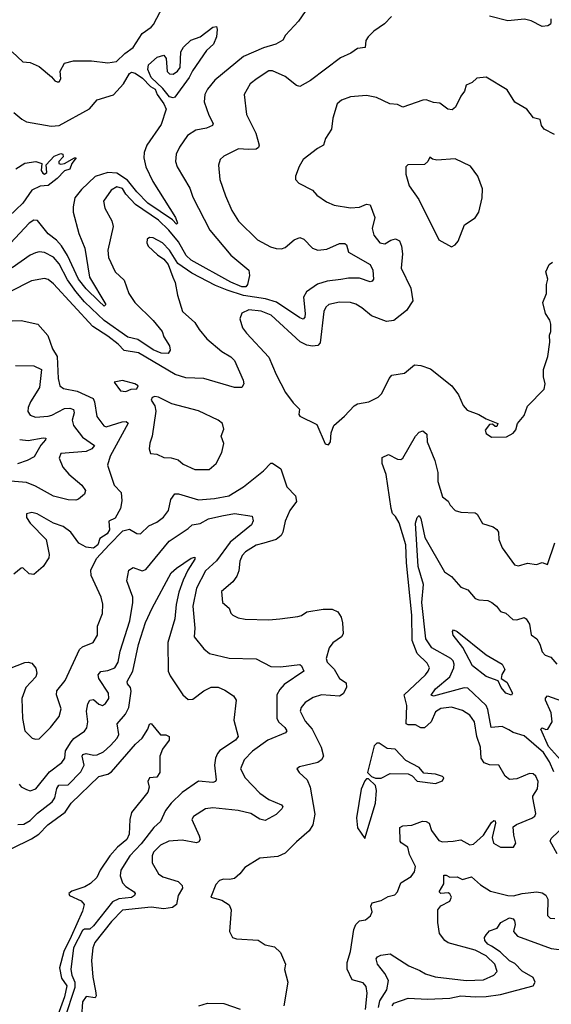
# Model space of a CAD drawing. Extents: x 1552033 to 1694788, y 811965 to 917215.
# Tile 366 of 632: x 1614307 to 1617246, y 904213 to 909660. Entities that reach past the tile are written whole.
import ezdxf

# ---------------------------------------------------------------- set-up
doc = ezdxf.new("R2010")
doc.units = 0

msp = doc.modelspace()

# ---------------------------------------------------------------- linework, layer by layer
at = {"layer": '0CON20XD'}
for points in [[(1614265, 909482), (1614325, 909427.5), (1614365, 909422.5), (1614415, 909401.2), (1614483.9, 909343.9), (1614501.2, 909321.2), (1614515, 909316), (1614525, 909316.2), (1614535, 909332.5), (1614531.2, 909375), (1614555, 909420), (1614605, 909431.4), (1614705, 909431.9), (1614795, 909420.5), (1614841.7, 909428.3), (1614887.8, 909472.2), (1614934.5, 909505), (1614985, 909584.2), (1615035, 909617.5), (1615047.7, 909632.3), (1615101.2, 909735)], [(1616361.7, 909678.3), (1616323.9, 909636.1), (1616264.4, 909595.6), (1616233.8, 909565), (1616220, 909545), (1616216.7, 909505), (1616175, 909500), (1616138, 909475), (1616080.8, 909449.2), (1615915, 909323.1), (1615855, 909289.4), (1615838, 909295), (1615775, 909345.6), (1615705, 909376.5), (1615685, 909376.5), (1615620, 909335), (1615582.2, 909305), (1615548.8, 909245), (1615561.9, 909135), (1615612.3, 909032.2), (1615630.5, 908965), (1615628.1, 908951.9), (1615615, 908942.7), (1615571.5, 908941.5), (1615517.5, 908945), (1615435, 908905.6), (1615415, 908886.2), (1615405.6, 908855), (1615414.5, 908775), (1615444.7, 908684.7), (1615480.4, 908605), (1615516.5, 908545), (1615622, 908442), (1615693.6, 908403.6), (1615725, 908393.6), (1615755, 908392.7), (1615775, 908398.9), (1615825, 908441.1), (1615855, 908455.7), (1615877.5, 908445), (1615925.4, 908395.4), (1615955, 908384.5), (1616005, 908391.2), (1616075, 908420.8), (1616105, 908421.4), (1616113.4, 908413.4), (1616124.2, 908374.2), (1616244.2, 908305), (1616259.4, 908275), (1616262.2, 908225), (1616256.1, 908213.9), (1616245, 908210), (1616185, 908229.3), (1616125, 908230), (1616082.2, 908222.2), (1616007.6, 908212.4), (1615952.9, 908197.1), (1615893.1, 908155), (1615877, 908125), (1615885.7, 908035), (1615883.1, 908015), (1615875, 908003.8), (1615855, 908010.3), (1615727.5, 908097.5), (1615665.4, 908115.4), (1615545, 908134), (1615453.5, 908163.5), (1615389.1, 908189.1), (1615258.2, 908258.2), (1615181.9, 908311.9), (1615135, 908385.6), (1615096.5, 908425), (1615045, 908452.9), (1615025, 908454.2), (1615012, 908445), (1615010, 908425), (1615017.6, 908407.6), (1615069.1, 908359.1), (1615104.2, 908335), (1615128, 908305), (1615154.4, 908235), (1615166.9, 908205), (1615180, 908135), (1615207.1, 908045), (1615275.4, 907985.4), (1615299.4, 907945), (1615342.2, 907895), (1615425, 907823.6), (1615475, 907793.8), (1615494.6, 907775), (1615542.2, 907665), (1615545.5, 907644.5), (1615535.5, 907624.5), (1615494.3, 907625.7), (1615325, 907674.7), (1615225, 907678.9), (1615167.1, 907697.1), (1614965, 907817), (1614885, 907830.6), (1614852.4, 907865), (1614795, 907908.8), (1614711.7, 907961.7), (1614495, 908199.2), (1614465, 908222.1), (1614445, 908227.9), (1614372, 908215), (1614252.5, 908155)], [(1615886, 909705), (1615848.3, 909651.7), (1615777.5, 909575), (1615762.7, 909547.3), (1615723.8, 909525), (1615655, 909504.1), (1615544.2, 909455.8), (1615386.7, 909325), (1615345.6, 909275), (1615330, 909245), (1615327.5, 909205), (1615352.4, 909132.4), (1615376, 909085), (1615374, 909075), (1615340.2, 909059.8), (1615281.1, 909048.9), (1615235, 909020), (1615191.4, 908955), (1615173.1, 908915), (1615168.1, 908875), (1615176.9, 908845), (1615247.1, 908727.1), (1615265, 908677.5), (1615359.2, 908495), (1615475, 908356.2), (1615574.8, 908274.8), (1615578.5, 908245), (1615567.2, 908195), (1615557.4, 908182.6), (1615535, 908181.5), (1615475, 908208.6), (1615255, 908329.3), (1615228.1, 908355), (1615185, 908431.1), (1615131.8, 908495), (1615075, 908550.3), (1614947.1, 908637.1), (1614894.8, 908694.8), (1614875, 908725.3), (1614845, 908734.7), (1614813.4, 908716.6), (1614771.5, 908655), (1614777.8, 908617.8), (1614816.7, 908546.7), (1614824.5, 908515), (1614795.5, 908385.5), (1614798.5, 908345), (1614835, 908265.8), (1614885, 908219.2), (1614910, 908145), (1614944.5, 908095), (1615045.2, 907995.2), (1615094.6, 907935), (1615104.7, 907904.7), (1615136.2, 907855), (1615139.3, 907830.7), (1615127.5, 907812.5), (1615090, 907815), (1615045, 907833.7), (1614959.8, 907889.8), (1614905, 907903.2), (1614775, 907995.5), (1614705, 908061.7), (1614665, 908098.3), (1614616.8, 908156.8), (1614571.4, 908221.4), (1614525, 908308.7), (1614495, 908346.6), (1614445, 908372), (1614415, 908375.3), (1614395, 908370), (1614365, 908357.1), (1614265, 908287.5)], [(1617243.3, 909665), (1617244, 909645), (1617241.2, 909635), (1617226.7, 909625), (1617195, 909621.9), (1617135, 909652.5), (1617097.3, 909662.7), (1617005, 909653.1), (1616905, 909680)], [(1615155, 909227.7), (1615135, 909232.9), (1615098.9, 909278.9), (1615035, 909340.4), (1615016.4, 909385), (1615019.3, 909410.7), (1615067.8, 909452.2), (1615105, 909464), (1615117.8, 909445), (1615122.8, 909372.8), (1615135, 909360), (1615155, 909358.6), (1615180, 909375), (1615194.2, 909395), (1615197.4, 909482.6), (1615212.7, 909507.3), (1615253.1, 909546.9), (1615305, 909565.6), (1615375, 909618), (1615395, 909622.5), (1615399.4, 909605), (1615395.5, 909565), (1615377.9, 909525), (1615340.3, 909489.7), (1615262.8, 909377.2), (1615245, 909340), (1615165, 909231.8), (1615155, 909227.7)], [(1614275, 909145.8), (1614319.3, 909109.3), (1614345.5, 909095.5), (1614481.5, 909071.5), (1614525, 909073.7), (1614694, 909166), (1614735, 909215.6), (1614825.2, 909244.8), (1614880.5, 909305), (1614915, 909362.5), (1614925, 909369.4), (1614945, 909364.4), (1614986.5, 909336.5), (1615029.9, 909289.9), (1615055.4, 909275.4), (1615067.1, 909245), (1615104.7, 909195), (1615116.7, 909165), (1615089.3, 909080.7), (1615010.4, 908965), (1614995.9, 908925), (1614994.2, 908895), (1615004.2, 908845), (1615043.8, 908763.8), (1615167.8, 908565), (1615180, 908535), (1615175, 908528.8), (1615152.3, 908552.2), (1615015.6, 908645), (1614955, 908707.1), (1614902.7, 908772.7), (1614845, 908810.6), (1614795, 908815.3), (1614725, 908792.7), (1614649.3, 908720.7), (1614611.5, 908675), (1614602.1, 908625), (1614603.4, 908595), (1614635, 908476.2), (1614668, 908395), (1614694, 908235), (1614782.9, 908085), (1614775, 908074.7), (1614745, 908102.5), (1614675, 908170.3), (1614632.2, 908225), (1614572.3, 908355), (1614538.8, 908408.8), (1614510.5, 908440.5), (1614464.6, 908474.6), (1614405, 908549.4), (1614385, 908550), (1614360.6, 908535), (1614256.5, 908423.5)], [(1617263.8, 909025), (1617206, 909055), (1617192.5, 909075), (1617185, 909107.5), (1617147, 909117), (1617111.2, 909165), (1617045, 909204), (1617001.7, 909271.7), (1616885, 909342.5), (1616834.1, 909335.9), (1616808.3, 909311.7), (1616775, 909297.5), (1616765.9, 909264.1), (1616745, 909236.7), (1616715.8, 909175), (1616698.3, 909161.7), (1616673.3, 909165), (1616628.8, 909198.8), (1616595, 909202), (1616555, 909215.7), (1616535, 909214.2), (1616425, 909176), (1616395, 909190), (1616352.5, 909195), (1616279.3, 909229.3), (1616225, 909240.6), (1616136.6, 909233.4), (1616085.5, 909214.5), (1616062, 909195), (1616038.1, 909115), (1616030, 909055), (1615998.3, 909001.7), (1615987.5, 908965), (1615952.7, 908947.3), (1615875, 908886.7), (1615852.3, 908847.7), (1615832.5, 908795), (1615832.5, 908775), (1615850, 908755), (1615925, 908716.7), (1615949.5, 908689.5), (1616003, 908653), (1616045, 908634), (1616135, 908619.2), (1616185, 908622.7), (1616225, 908640), (1616244, 908635), (1616270.3, 908565), (1616255.6, 908505), (1616265, 908467.5), (1616297.5, 908425), (1616325, 908420.6), (1616359.3, 908440.7), (1616385, 908446.7), (1616406.6, 908436.6), (1616417.8, 908407.8), (1616424.2, 908365), (1616415.6, 908285), (1616468.5, 908175), (1616480.4, 908105), (1616445, 908051.2), (1616375, 907995.6), (1616335, 907990.9), (1616251.4, 908021.4), (1616198, 908065), (1616165, 908085.6), (1616135, 908095.6), (1616075, 908096.5), (1616016.6, 908083.4), (1616000.2, 908069.8), (1615989.1, 908045), (1615968.1, 907871.9), (1615955, 907857.3), (1615925, 907853.9), (1615895, 907859.3), (1615858.2, 907878.2), (1615697.3, 908025), (1615642.2, 908047.8), (1615574.7, 908055.3), (1615534.5, 908035.5), (1615524.3, 908005), (1615539.4, 907955), (1615560.6, 907925), (1615685, 907792.5), (1615725, 907696.2), (1615777.3, 907597.3), (1615819.5, 907539.5), (1615853.3, 907505), (1615850, 907475), (1615855, 907466.7), (1615950.7, 907420.7), (1615995, 907312.5), (1616015, 907307.5)], [(1614285.4, 908834.6), (1614335, 908866.9), (1614395.8, 908875.8), (1614430, 908865), (1614425.8, 908825), (1614435, 908810), (1614445, 908806), (1614457.5, 908815), (1614453.3, 908856.7), (1614497.5, 908905), (1614535, 908920), (1614546.7, 908915), (1614548.3, 908901.7), (1614523.3, 908875), (1614523.3, 908865), (1614535, 908860), (1614555, 908863.3), (1614610, 908895), (1614620, 908895), (1614596.2, 908863.8), (1614585, 908833.3), (1614555, 908823.3), (1614515, 908781.2), (1614465, 908742.5), (1614420.3, 908739.7), (1614375, 908716.7), (1614325.3, 908645), (1614248.1, 908571.9)], [(1616695, 908403.3), (1616715, 908413.8), (1616731.2, 908435), (1616765.7, 908524.3), (1616825, 908564.4), (1616844.6, 908595), (1616864.2, 908675), (1616866.1, 908723.9), (1616840, 908795), (1616799.3, 908849.3), (1616715, 908889.4), (1616613, 908883), (1616588.8, 908888.8), (1616575, 908900), (1616563.3, 908875), (1616545, 908858.8), (1616453, 908857), (1616442, 908845), (1616442.5, 908805), (1616460.3, 908740.3), (1616514, 908665), (1616625, 908442.5), (1616695, 908403.3)], [(1616015, 907307.5), (1616025.7, 907324.3), (1616029.2, 907375), (1616044.2, 907415), (1616103.2, 907466.8), (1616156.1, 907523.9), (1616175, 907533.8), (1616237.5, 907545), (1616288.8, 907571.2), (1616308.8, 907591.2), (1616350, 907675), (1616365, 907692.5), (1616435, 907703.8), (1616490, 907750), (1616525, 907747.1), (1616578.3, 907728.3), (1616695.8, 907635), (1616732.2, 907585), (1616758.6, 907525), (1616780.2, 907500.2), (1616845, 907476.5), (1616885, 907452), (1616950, 907425), (1616945, 907410), (1616935, 907410), (1616921.7, 907421.7), (1616905, 907420), (1616880.5, 907389.5), (1616885, 907370), (1616915, 907350), (1616998.3, 907351.7), (1617035, 907372.5), (1617049.5, 907390.5), (1617058.8, 907425), (1617095, 907470.8), (1617115, 907522), (1617206.4, 907616.4), (1617212.2, 907645), (1617203.3, 907683.3), (1617202.1, 907725), (1617226.2, 907796.2), (1617237.8, 907875), (1617235.7, 907914.3), (1617242.5, 907935), (1617243.3, 907975), (1617237.4, 907997.4), (1617214.3, 908035), (1617199.5, 908095), (1617218.9, 908145), (1617219.2, 908195), (1617225.8, 908225), (1617215.8, 908265), (1617234.4, 908305), (1617252.3, 908317.7)], [(1614265, 907993.1), (1614315, 907995.4), (1614407.1, 907975), (1614463.2, 907913.2), (1614489.1, 907839.1), (1614515, 907796.7), (1614520.8, 907675), (1614529.1, 907635), (1614549.2, 907619.2), (1614625, 907604.6), (1614712.9, 907565), (1614721.4, 907545), (1614734.4, 907465), (1614773.3, 907413.3), (1614785, 907407.7), (1614874.7, 907434.7), (1614896.7, 907436.7), (1614907.6, 907427.6), (1614807.9, 907245), (1614792.9, 907195), (1614830, 907085), (1614868.5, 907045), (1614872.1, 906997.9), (1614864.5, 906955.5), (1614835, 906902.5), (1614800, 906885), (1614803, 906837), (1614790, 906815), (1614750, 906790), (1614740, 906755), (1614715, 906736.7), (1614675, 906742.5), (1614635, 906763.3), (1614590, 906825), (1614546.8, 906856.8), (1614495, 906874), (1614404.2, 906925.8), (1614375, 906933.1), (1614345, 906926.2), (1614344.4, 906905), (1614365.5, 906875), (1614453.1, 906785), (1614470.7, 906700.7), (1614467.9, 906682.1), (1614436.4, 906635), (1614385, 906590.9), (1614359.2, 906595), (1614325, 906628), (1614315, 906626.2), (1614275, 906593.1)], [(1614283.4, 907746.6), (1614385, 907744.4), (1614427.9, 907725), (1614417.4, 907625), (1614366.9, 907545), (1614354.6, 907515), (1614352.5, 907492.5), (1614365, 907472.9), (1614395, 907461.5), (1614465, 907466.9), (1614485, 907471.6), (1614555, 907509.3), (1614585, 907510.8), (1614605, 907502.9), (1614608, 907485), (1614596.8, 907445), (1614604.1, 907414.1), (1614655, 907349.7), (1614720.4, 907305), (1614705.4, 907285), (1614675, 907271.6), (1614535, 907260.6), (1614526.4, 907235), (1614545.4, 907185), (1614578.5, 907145), (1614651.1, 907085), (1614671.2, 907055), (1614665.9, 907034.1), (1614633.3, 907006.7), (1614618.5, 907001.5), (1614575, 907004.2), (1614495, 907024.2), (1614395, 907078.4), (1614345, 907098.8), (1614165, 907114)], [(1614895, 907603.3), (1614923.6, 907616.4), (1614955, 907617.5), (1614962.5, 907635), (1614943.8, 907646.2), (1614875, 907663.3), (1614830, 907655), (1614865, 907607.5), (1614895, 907603.3)], [(1615355, 907171.2), (1615393.8, 907205), (1615424.2, 907265), (1615436, 907315), (1615421.2, 907355), (1615435.6, 907395), (1615427.5, 907425), (1615403.8, 907443.8), (1615295, 907496.5), (1615147.5, 907535), (1615075, 907571.2), (1615054, 907576), (1615040, 907570), (1615034.2, 907555), (1615054.3, 907524.3), (1615060.8, 907495), (1615039.2, 907355), (1615026.4, 907316.4), (1615023.8, 907285), (1615030.7, 907260.7), (1615065, 907256.7), (1615105, 907236.9), (1615145, 907235.6), (1615182.5, 907225), (1615210.3, 907200.3), (1615275, 907171.4), (1615355, 907171.2)], [(1616219.6, 904185), (1616228, 904275), (1616222.1, 904312.1), (1616205, 904332.5), (1616145, 904347.5), (1616117.9, 904407.9), (1616116.9, 904445), (1616135.5, 904505), (1616153.9, 904626.1), (1616166, 904655), (1616185, 904673.8), (1616219.5, 904680.5), (1616247.3, 904702.7), (1616256, 904725), (1616247.5, 904755), (1616255.6, 904774.4), (1616305, 904787.7), (1616345, 904810), (1616381.7, 904818.3), (1616395.6, 904835), (1616414.4, 904885), (1616470.4, 904919.6), (1616490.5, 904945), (1616494.4, 904975), (1616461.7, 905041.7), (1616452.2, 905082.2), (1616415.4, 905105.4), (1616410.5, 905115), (1616408.8, 905191.2), (1616425, 905200.8), (1616475, 905204.3), (1616533.4, 905226.6), (1616555, 905224.4), (1616570.8, 905215), (1616583.6, 905175), (1616625, 905119.1), (1616645, 905111.5), (1616703.3, 905115), (1616745, 905122.1), (1616795, 905094.6), (1616815, 905098.2), (1616870.7, 905149.3), (1616915, 905218), (1616928.8, 905228.8), (1616935, 905227.5), (1616937.1, 905215), (1616919.4, 905135), (1616926.9, 905105), (1616965, 905083.1), (1617036.9, 905083.1), (1617050, 905105), (1617038.2, 905148.2), (1617035.8, 905195), (1617052.7, 905207.3), (1617137.9, 905242.1), (1617155.4, 905254.6), (1617161.1, 905268.9), (1617143.3, 905355), (1617143.3, 905365), (1617170, 905405), (1617172.5, 905445), (1617159.4, 905475), (1617145, 905487.1), (1617125, 905489.2), (1617055, 905460), (1617015, 905456.2), (1616990, 905475), (1616956.7, 905536.7), (1616905, 905537.5), (1616875, 905548.7), (1616858, 905575), (1616853.8, 905635), (1616834.3, 905695), (1616821.1, 905775), (1616795, 905812.2), (1616755, 905837.9), (1616695, 905857.1), (1616635, 905849.3), (1616605, 905830.5), (1616582.3, 905775), (1616545, 905741.5), (1616525, 905741.5), (1616495, 905759.5), (1616455, 905759.4), (1616443.1, 905765), (1616446.7, 905865), (1616432.9, 905925), (1616550, 906035), (1616566.1, 906055), (1616572.5, 906075), (1616559.9, 906099.9), (1616503.9, 906153.9), (1616477.4, 906225), (1616475.2, 906365), (1616445.8, 906655), (1616441.4, 906755), (1616405.5, 906875.5), (1616385, 906911.5), (1616367.3, 906927.3), (1616361.1, 906955), (1616333.1, 907143.1), (1616311.1, 907205), (1616311.4, 907238.6), (1616345.8, 907254.2), (1616395, 907228.2), (1616415, 907226.4), (1616425.4, 907235), (1616495, 907355.5), (1616515, 907378.5), (1616535.5, 907385.5), (1616557.1, 907367.1), (1616560, 907325), (1616602.1, 907222.1), (1616618.9, 907155), (1616617.8, 907105), (1616645, 907020), (1616675, 906996.7), (1616686, 906975), (1616714, 906944), (1616745, 906935.4), (1616825, 906931.9), (1616836.9, 906925), (1616865, 906873.1), (1616925, 906854.2), (1616945, 906840), (1616954.4, 906825), (1616956, 906785), (1616975, 906737.5), (1617043.2, 906643.2), (1617065, 906638), (1617115, 906653.3), (1617163.6, 906646.4), (1617195, 906656.7), (1617225, 906646.2), (1617265.4, 906765)], [(1614307.4, 907337.4), (1614355, 907332.3), (1614437.4, 907347.4), (1614452.5, 907345), (1614450, 907335), (1614423.4, 907306.6), (1614387.7, 907242.3), (1614349.3, 907220.7), (1614295, 907203.2)], [(1614165, 906038.2), (1614335, 906104.5), (1614355, 906106.4), (1614375, 906100), (1614397.3, 906072.7), (1614401.8, 906045), (1614397.5, 906025), (1614340.5, 905965), (1614320, 905905), (1614323.4, 905793.4), (1614336, 905725), (1614375.8, 905685.8), (1614395, 905679.2), (1614415, 905680.8), (1614478.6, 905745), (1614525.6, 905805), (1614536.6, 905846.6), (1614510, 905925), (1614512.1, 905947.9), (1614559.2, 906005), (1614637.1, 906175), (1614655, 906190), (1614714, 906215), (1614738.1, 906255), (1614738.1, 906305), (1614764.3, 906375), (1614767, 906427), (1614757.1, 906465), (1614702.5, 906585), (1614700, 906615), (1614731.2, 906678.8), (1614802.5, 906755), (1614877.6, 906832.4), (1614915, 906840.8), (1614955, 906818.1), (1614975, 906815.6), (1615020.5, 906859.5), (1615065, 906879.4), (1615102.9, 906907.1), (1615130.8, 906945), (1615142.5, 907005), (1615165, 907036.7), (1615185, 907037.1), (1615295, 907004.3), (1615385, 907011.7), (1615463.8, 907026.2), (1615544.7, 907075.3), (1615655, 907164.3), (1615695, 907205.7), (1615705, 907206.9), (1615751.4, 907175), (1615784.7, 907074.7), (1615831.1, 907025), (1615836.7, 906995), (1615800.9, 906945), (1615774.6, 906885), (1615762.5, 906825), (1615752.8, 906807.2), (1615725, 906784.5), (1615656.5, 906763.5), (1615615, 906752.5), (1615555, 906715.5), (1615537.1, 906695), (1615524.5, 906664.5), (1615518.3, 906611.7), (1615508.1, 906581.9), (1615485, 906550.6), (1615423.4, 906496.6), (1615427.5, 906435), (1615465.8, 906405), (1615475, 906376.7), (1615485, 906366), (1615515, 906350.8), (1615554.3, 906344.3), (1615685, 906340.6), (1615745, 906345.8), (1615845, 906358.8), (1615865.7, 906364.3), (1615895, 906383.8), (1615985, 906399.2), (1616035, 906398), (1616065, 906383.8), (1616084.3, 906355), (1616092.6, 906322.6), (1616095, 906262.5), (1616085.7, 906245), (1616038.3, 906211.7), (1616017.1, 906185), (1616001.1, 906125), (1616007.5, 906105), (1616046, 906066), (1616074.6, 906015), (1616111.1, 905991.1), (1616114.7, 905965), (1616095, 905930), (1616075, 905917.3), (1615975, 905925.4), (1615929.4, 905910.6)], [(1614305, 905430), (1614315, 905415.7), (1614345, 905400.6), (1614365, 905394.4), (1614397.5, 905405), (1614471.6, 905498.4), (1614540.1, 905549.9), (1614556.8, 905575), (1614560.2, 905615), (1614591.6, 905665), (1614606.5, 905683.5), (1614666.2, 905723.8), (1614678, 905742), (1614683.8, 905775), (1614676, 905835), (1614683.3, 905875), (1614695, 905894.5), (1614715, 905899.2), (1614745, 905873.6), (1614765, 905865.6), (1614782.4, 905877.6), (1614800.5, 905905), (1614798.5, 905935), (1614744.6, 906015), (1614740.4, 906035), (1614755, 906054.5), (1614795, 906058.6), (1614832.5, 906075), (1614850.8, 906105), (1614863, 906167), (1614916.7, 906335), (1614933.5, 906435), (1614932.5, 906465), (1614900.4, 906555), (1614911.5, 906615), (1614935, 906629.5), (1614985, 906611.5), (1615005, 906617.8), (1615133.6, 906775), (1615237.8, 906845), (1615260, 906865), (1615305, 906873.5), (1615351.4, 906898.6), (1615424.8, 906915.2), (1615495, 906927.2), (1615593, 906913), (1615597.2, 906887.2), (1615588, 906865), (1615471.2, 906768.8), (1615394.4, 906665.6), (1615335, 906610.8), (1615285.2, 906515), (1615265.3, 906415.3), (1615275.5, 906294.5), (1615272.2, 906245), (1615325, 906179.2), (1615356.1, 906153.9), (1615465, 906128.5), (1615615, 906123.6), (1615695, 906080.9), (1615749.9, 906079.9), (1615855, 906091.9), (1615865.6, 906085), (1615878.1, 906055), (1615768.5, 905981.5), (1615744.6, 905955), (1615728.8, 905925), (1615729.6, 905795), (1615738.5, 905775), (1615772.5, 905745), (1615784.4, 905725), (1615775.9, 905714.1), (1615679.5, 905675), (1615595, 905612.5), (1615548.8, 905565), (1615527.5, 905515), (1615552.9, 905465), (1615635, 905380.4), (1615685, 905345.4), (1615755, 905315.8), (1615761.2, 905305), (1615756.2, 905295), (1615725, 905263.5), (1615665, 905230.5), (1615635, 905237.1), (1615585, 905268.7), (1615515.5, 905284.5), (1615375, 905299.5), (1615334, 905294), (1615268.6, 905251.4), (1615258.9, 905235), (1615299.6, 905145), (1615304.4, 905125), (1615298.5, 905111.5), (1615283.8, 905106.2), (1615205, 905121.4), (1615132, 905115), (1615085, 905092.9), (1615047.3, 905055), (1615039.2, 905035), (1615040, 904995), (1615074, 904934), (1615098, 904918), (1615182.6, 904892.6), (1615205, 904870), (1615207.6, 904855), (1615182.5, 904815), (1615173.4, 904765), (1615151.7, 904748.3), (1615105, 904740.2), (1615035, 904749.7), (1614875.5, 904734.5), (1614815, 904671.9), (1614723.5, 904555), (1614712, 904525), (1614703.9, 904455), (1614712.2, 904362.2), (1614727.3, 904287.3), (1614730.8, 904259.2), (1614725, 904248.8), (1614675, 904256.2), (1614655, 904227.5), (1614649.1, 904145)], [(1617259.2, 905499.2), (1617236.1, 905555), (1617202.1, 905605), (1617095, 905698.2), (1617035, 905716.9), (1617011.6, 905731.6), (1616975, 905749.3), (1616914.1, 905744.1), (1616894.3, 905844.3), (1616885.2, 905865), (1616785, 905961.8), (1616765, 905963.9), (1616595, 905917.7), (1616582.6, 905922.6), (1616605, 905958.4), (1616685, 906023.8), (1616707.7, 906075), (1616709.8, 906095), (1616703.3, 906113.3), (1616691.2, 906125), (1616585, 906184.2), (1616551.7, 906235), (1616529.8, 906435), (1616539.3, 906535), (1616509.2, 906635), (1616495.6, 906874.4), (1616504.2, 906905), (1616515, 906916.7), (1616525, 906901.2), (1616547.6, 906795), (1616656.2, 906605), (1616695, 906578.9), (1616745, 906521.2), (1616785, 906505.8), (1616825, 906458.1), (1616845, 906450), (1616895, 906446.2), (1616917.5, 906435), (1616943.3, 906415), (1616965, 906386.7), (1616995, 906376), (1617032.3, 906342.3), (1617055, 906340), (1617095, 906352.5), (1617106.2, 906346.2), (1617124.5, 906315), (1617135, 906256.2), (1617166.2, 906235), (1617183.3, 906205), (1617195, 906162), (1617212, 906145), (1617242.4, 906132.4), (1617276.2, 906095)], [(1614297.3, 905207.3), (1614331, 905209), (1614365, 905230.3), (1614405, 905270), (1614487.1, 905332.9), (1614501.4, 905355), (1614513.1, 905406.9), (1614524.5, 905425.5), (1614575, 905427.6), (1614645, 905498.5), (1614662.9, 905535), (1614652.4, 905585), (1614656.4, 905595), (1614675, 905600.8), (1614715, 905592), (1614736.5, 905593.5), (1614769.8, 905610.2), (1614808.8, 905645), (1614846.1, 905685), (1614855.2, 905704.8), (1614846.7, 905765), (1614892.8, 905817.2), (1614910.4, 905855), (1614923.8, 905945), (1614920.4, 905965), (1614904.1, 905985), (1614901.7, 905998.3), (1614933.3, 906056.7), (1614963.5, 906203.5), (1615003.2, 906325), (1615039.1, 906405), (1615145, 906599.2), (1615174.1, 906625.9), (1615255, 906680.6), (1615275.6, 906685.6), (1615275.4, 906675), (1615236.2, 906613.8), (1615210.5, 906559.5), (1615187, 906493), (1615172.1, 906425), (1615164.8, 906345), (1615126.9, 906215), (1615127.5, 906055), (1615139.1, 906029.1), (1615210, 905925), (1615239.1, 905899.1), (1615265, 905901.8), (1615325, 905947.1), (1615365, 905966.4), (1615405, 905967.1), (1615440.7, 905950.7), (1615489.5, 905919.5), (1615504.5, 905895), (1615490.8, 905785), (1615515.6, 905695), (1615500.8, 905675), (1615413.4, 905616.6), (1615400.1, 905599.9), (1615390, 905575), (1615384.7, 905535), (1615393.8, 905455), (1615390, 905445), (1615375, 905439.2), (1615295, 905447.9), (1615205, 905384.7), (1615145, 905325.3), (1615112.7, 905285), (1615085.4, 905225), (1615048.4, 905191.6), (1614979.4, 905100.6), (1614916.8, 905035), (1614865.9, 904955), (1614863.4, 904923.4), (1614876.4, 904885), (1614893.3, 904865), (1614939.4, 904835), (1614946, 904825), (1614942.9, 904815), (1614926.2, 904803.8), (1614855, 904795.5), (1614820.3, 904779.7), (1614715, 904647.3), (1614695, 904629.2), (1614665, 904629.5), (1614655, 904622.1), (1614605.4, 904525), (1614590.4, 904405), (1614594.9, 904375), (1614611.9, 904335), (1614612.2, 904305), (1614555, 904132.3)], [(1617025, 905923.2), (1616994.1, 905935), (1616968.3, 905965), (1616951.8, 906001.8), (1616885, 906025.4), (1616810.6, 906085), (1616756.7, 906186.7), (1616703.1, 906255), (1616700, 906275), (1616705, 906283.8), (1616725.6, 906275), (1616885, 906145.9), (1616975, 906094.2), (1616988.1, 906065), (1616972.7, 906037.3), (1616969.5, 906015), (1617000, 905995), (1617031, 905935), (1617025, 905923.2)], [(1617296.2, 905565), (1617229.8, 905639.8), (1617188.8, 905735), (1617195, 905741.8), (1617215, 905733.2), (1617227.1, 905735), (1617250, 905775), (1617244.4, 905825), (1617212.9, 905895), (1617213.3, 905906.7), (1617225, 905920), (1617302.4, 905892.4)], [(1615929.4, 905910.6), (1615885, 905883.1), (1615862.7, 905855), (1615857.9, 905835), (1615885, 905780), (1615923.9, 905735), (1615973.3, 905635), (1615986.9, 905585), (1615975.2, 905564.8), (1615955, 905550.8), (1615853.6, 905526.4), (1615840, 905515), (1615852.5, 905495), (1615895.5, 905455.5), (1615912.5, 905415), (1615939.2, 905265), (1615928.2, 905205), (1615907.7, 905172.3), (1615837.4, 905112.6), (1615775, 905049.2), (1615735, 905031.2), (1615635, 905022), (1615551.2, 904968.8), (1615525, 904933.8), (1615495, 904908.8), (1615467.5, 904902.5), (1615434.2, 904905.8), (1615412.4, 904897.6), (1615392, 904875), (1615364, 904805), (1615425, 904789.8), (1615465, 904763.3), (1615476.8, 904735), (1615466.9, 904615), (1615483.3, 904583.3), (1615505, 904576), (1615625, 904568.6), (1615665, 904541.9), (1615715, 904530.6), (1615749.8, 904499.8), (1615776.2, 904435), (1615770.8, 904405), (1615790, 904335), (1615766.9, 904205)], [(1614264.3, 905075), (1614372.2, 905127.8), (1614413.8, 905155), (1614463.8, 905205), (1614558.1, 905275), (1614591.8, 905325), (1614745, 905473.8), (1614795, 905486.6), (1614815, 905498.8), (1614947.8, 905652.2), (1614985, 905685.6), (1615015.6, 905735), (1615025, 905763.3), (1615035, 905766.2), (1615085, 905704.2), (1615115, 905703.1), (1615133.8, 905695), (1615134.2, 905675), (1615096.5, 905623.5), (1615081.4, 905585), (1615082.9, 905495), (1615065, 905470), (1615024.2, 905465), (1615016, 905445), (1615022.9, 905415), (1615015, 905386.2), (1614926.1, 905273.9), (1614917.1, 905235), (1614912.2, 905155), (1614899.1, 905125), (1614847.5, 905082.5), (1614806.2, 905033.8), (1614752.2, 904955), (1614734.4, 904915), (1614698.9, 904881.1), (1614667.8, 904862.2), (1614595, 904837.9), (1614579.2, 904825), (1614582, 904815), (1614647.9, 904785), (1614663.3, 904765), (1614655, 904728.8), (1614592.5, 904587.6), (1614552.3, 904505), (1614527.6, 904415), (1614538.1, 904358.1), (1614568.6, 904315), (1614555.4, 904255), (1614465, 904005.6)], [(1616605, 905433.8), (1616645, 905450), (1616652.5, 905465), (1616645, 905472.5), (1616606.1, 905486.1), (1616541.7, 905491.7), (1616515, 905522.5), (1616441.2, 905561.2), (1616382.5, 905625), (1616337.7, 905627.7), (1616295, 905658), (1616282, 905658), (1616266.4, 905643.6), (1616230, 905495), (1616252.5, 905472.5), (1616273.6, 905463.6), (1616305, 905463.3), (1616355, 905488.8), (1616455, 905487.5), (1616476.7, 905476.7), (1616505, 905446.7), (1616605, 905433.8)], [(1616215, 905130), (1616274.3, 905325), (1616280, 905395), (1616273.6, 905423.6), (1616235, 905460), (1616225, 905460), (1616215, 905450), (1616195, 905402.5), (1616168.5, 905245), (1616175, 905190), (1616215, 905130)], [(1617278.6, 905045), (1617240, 905115), (1617245, 905130), (1617325, 905205.6)], [(1616290.6, 904195), (1616298.1, 904231.9), (1616337.5, 904292.5), (1616345.9, 904345), (1616325, 904383.9), (1616284.4, 904435), (1616278.2, 904465), (1616285, 904475.4), (1616304, 904485), (1616355, 904492.2), (1616458.6, 904425), (1616519.2, 904399.2), (1616551.2, 904381.2), (1616603.8, 904365), (1616775, 904343.7), (1616871, 904349), (1616928.6, 904375), (1616947.5, 904395), (1616934.6, 904435), (1616885, 904480.9), (1616825, 904512.7), (1616675, 904552.2), (1616656.7, 904566.7), (1616628.7, 904605), (1616619.2, 904665), (1616618.6, 904735), (1616635, 904758), (1616685, 904783.1), (1616694.5, 904805), (1616685, 904824.3), (1616675, 904830), (1616635, 904826.7), (1616626.7, 904835), (1616651.2, 904878.8), (1616652.3, 904927.7), (1616665, 904928), (1616685, 904915.8), (1616725, 904918), (1616755, 904904), (1616805, 904917.5), (1616854.4, 904874.4), (1616909.1, 904839.1), (1617005.5, 904815.5), (1617036.4, 904813.6), (1617085, 904826.2), (1617165, 904835.5), (1617195, 904828.9), (1617216.3, 904816.3), (1617226.9, 904795), (1617224.6, 904704.6), (1617239.1, 904689.1), (1617265, 904688.1)], [(1616366.2, 904205), (1616375, 904218.9), (1616455, 904247.7), (1616561.7, 904241.7), (1616685, 904247.3), (1616745, 904260.7), (1616825, 904253.5), (1616885, 904256), (1616965, 904267.5), (1617144.8, 904315.3), (1617156.9, 904335), (1617145, 904362), (1617085, 904395.5), (1617045, 904438.1), (1617015, 904452.6), (1616963.4, 904503.4), (1616915, 904534.3), (1616894.6, 904545), (1616877.5, 904565), (1616877.1, 904582.9), (1616885, 904596.7), (1616905, 904620), (1616947.5, 904635), (1616967.5, 904665), (1617015, 904690.8), (1617035, 904685.6), (1617042, 904675), (1617045.5, 904654.5), (1617037.5, 904615), (1617059.3, 904589.3), (1617245, 904522.5), (1617304.7, 904514.7)], [(1615298.2, 904205), (1615345, 904218.5), (1615435, 904218.2), (1615526.7, 904186.8)]]:
    msp.add_lwpolyline(points, dxfattribs=at)

doc.saveas('drawing.dxf')
